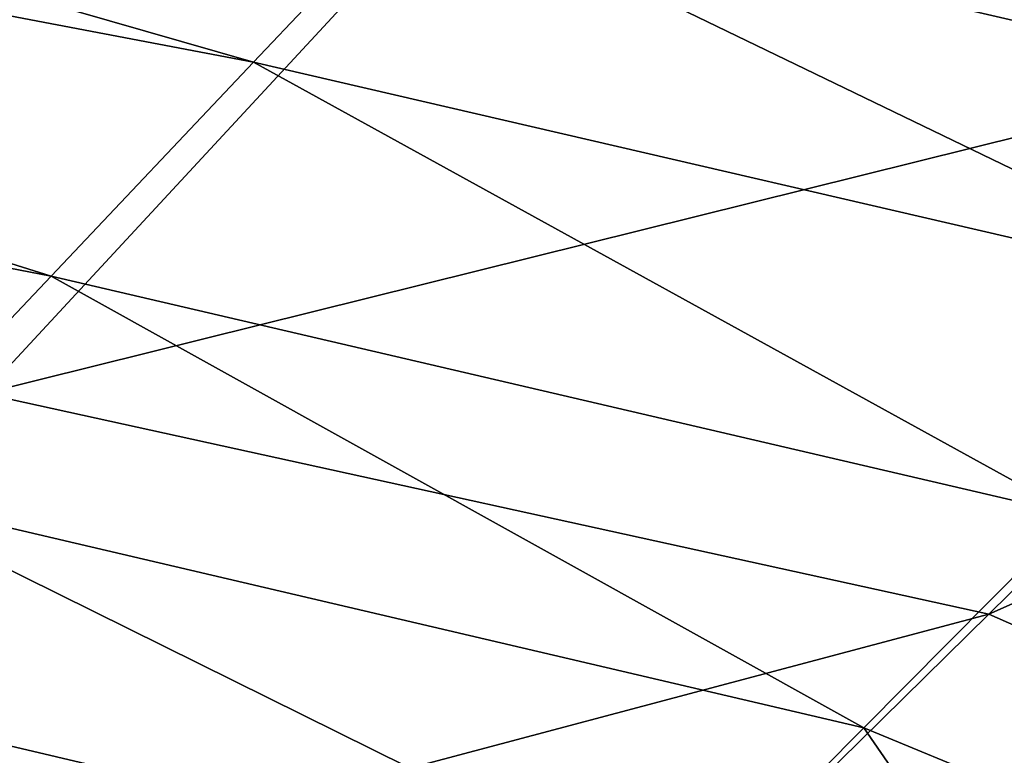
# Model space of a CAD drawing. Header units: millimetres. Extents: x 2387 to 13955, y -4964 to 364.
# Tile 649 of 1056: x 7008 to 7041, y -2798 to -2774. Entities that reach past the tile are written whole.
import ezdxf

# ---------------------------------------------------------------- set-up
doc = ezdxf.new("R2010")
doc.units = ezdxf.units.MM
doc.header["$MEASUREMENT"] = 0
doc.layers.add('Predefinito', color=7, linetype='Continuous', true_color=0x000000)

msp = doc.modelspace()

# ---------------------------------------------------------------- linework, layer by layer
at = {"layer": 'Predefinito'}
for points in [[(6951.164, -2750.73, 730.328), (7026.786, -2764.665, 730.325), (7007.104, -2785.908, 608.078)], [(6946.888, -2755.219, 1232.143), (6942.422, -2761.052, 1232.7), (7015.966, -2775.042, 1232.7)], [(7015.966, -2775.042, 1232.7), (7021.506, -2769.195, 1232.143), (6946.888, -2755.219, 1232.143)], [(6942.422, -2761.052, 1232.7), (6937.063, -2768.053, 1232.972), (7009.319, -2782.059, 1232.972)], [(7009.319, -2782.059, 1232.972), (7015.966, -2775.042, 1232.7), (6942.422, -2761.052, 1232.7)], [(7007.104, -2785.908, 608.078), (7026.786, -2764.665, 730.325), (7061.093, -2772.488, 730.324)], [(7024.83, -2765.686, 1231.561), (7021.506, -2769.195, 1232.143), (7055.651, -2777.069, 1232.143)], [(7055.651, -2777.069, 1232.143), (7059.121, -2773.574, 1231.561), (7024.83, -2765.686, 1231.561)], [(7002.671, -2789.076, 1232.7), (7009.319, -2782.059, 1232.972), (6937.063, -2768.053, 1232.972)], [(7021.506, -2769.195, 1232.143), (7015.966, -2775.042, 1232.7), (7049.869, -2782.895, 1232.7)], [(7049.869, -2782.895, 1232.7), (7055.651, -2777.069, 1232.143), (7021.506, -2769.195, 1232.143)], [(7061.093, -2772.488, 730.324), (7040.099, -2793.148, 608.078), (7007.104, -2785.908, 608.078)], [(7040.099, -2793.148, 608.078), (7061.093, -2772.488, 730.324), (7073.929, -2778.139, 730.325)], [(7015.966, -2775.042, 1232.7), (7009.319, -2782.059, 1232.972), (7042.93, -2789.886, 1232.972)], [(7042.93, -2789.886, 1232.972), (7049.869, -2782.895, 1232.7), (7015.966, -2775.042, 1232.7)], [(7073.929, -2778.139, 730.325), (7052.935, -2798.799, 608.078), (7040.099, -2793.148, 608.078)], [(7009.319, -2782.059, 1232.972), (7002.671, -2789.076, 1232.7), (7035.991, -2796.877, 1232.7)], [(7035.991, -2796.877, 1232.7), (7042.93, -2789.886, 1232.972), (7009.319, -2782.059, 1232.972)], [(6987.422, -2807.151, 485.832), (7007.104, -2785.908, 608.078), (7040.099, -2793.148, 608.078)], [(7002.671, -2789.076, 1232.7), (6997.131, -2794.923, 1232.143), (7030.208, -2802.703, 1232.143)], [(7030.208, -2802.703, 1232.143), (7035.991, -2796.877, 1232.7), (7002.671, -2789.076, 1232.7)], [(7042.93, -2789.886, 1232.972), (7035.991, -2796.877, 1232.7), (7049.478, -2802.452, 1232.7)], [(7040.099, -2793.148, 608.078), (7019.105, -2813.809, 485.832), (6987.422, -2807.151, 485.832)], [(7019.105, -2813.809, 485.832), (7040.099, -2793.148, 608.078), (7052.935, -2798.799, 608.078)], [(6997.131, -2794.923, 1232.143), (6993.807, -2798.431, 1231.561), (7026.738, -2806.198, 1231.561)], [(7026.738, -2806.198, 1231.561), (7030.208, -2802.703, 1232.143), (6997.131, -2794.923, 1232.143)], [(7035.991, -2796.877, 1232.7), (7030.208, -2802.703, 1232.143), (7043.829, -2808.245, 1232.143)], [(7043.829, -2808.245, 1232.143), (7049.478, -2802.452, 1232.7), (7035.991, -2796.877, 1232.7)]]:
    msp.add_3dface(points, dxfattribs=at)

doc.saveas('drawing.dxf')
